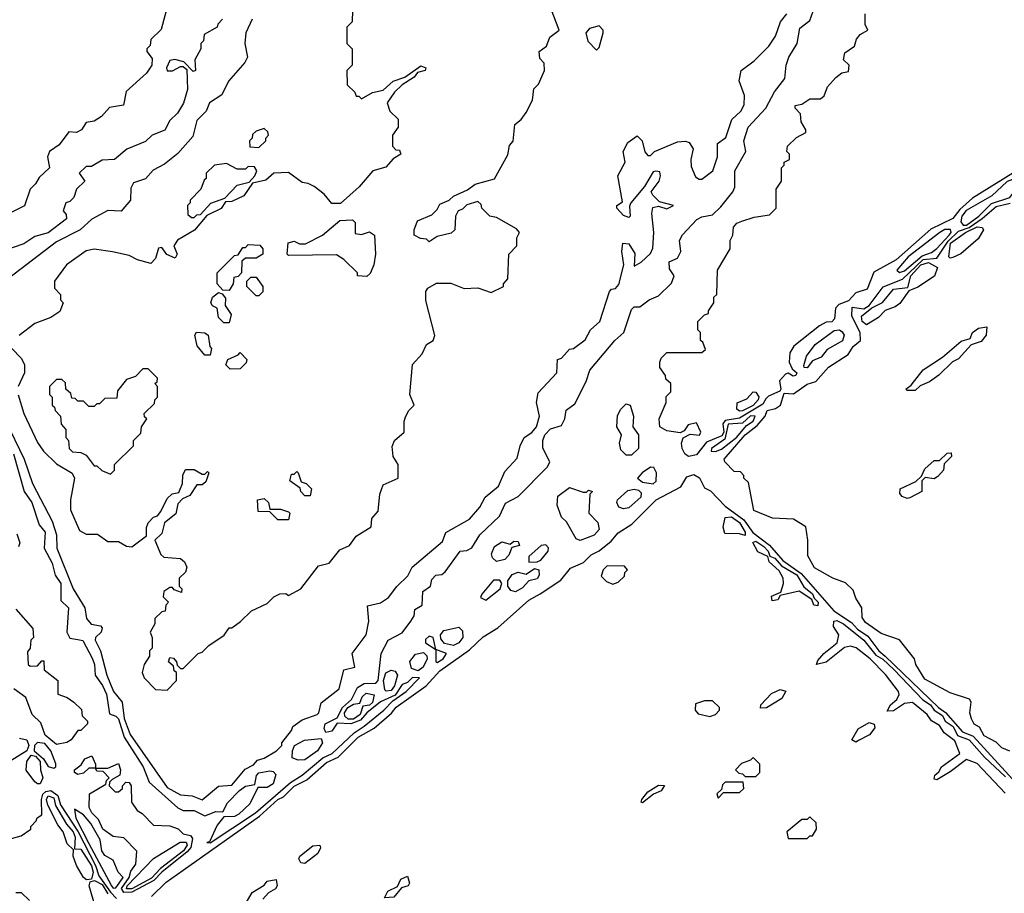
# Model space of a CAD drawing. Extents: x 2769579 to 2883812, y 684207 to 828660.
# Tile 341 of 505: x 2810299 to 2813945, y 775217 to 778453. Entities that reach past the tile are written whole.
import ezdxf

# ---------------------------------------------------------------- set-up
doc = ezdxf.new("R2010")
doc.units = 0

msp = doc.modelspace()

# ---------------------------------------------------------------- linework, layer by layer
at = {"layer": '0CON02XD'}
for points in [[(2810846.2, 778505), (2810823.6, 778416.4), (2810785, 778380), (2810781.7, 778358.3), (2810770, 778345), (2810770, 778335), (2810789.3, 778309.3), (2810788.8, 778285), (2810768.8, 778255), (2810693.3, 778186.7), (2810683, 778137), (2810631.7, 778128.3), (2810602.5, 778095), (2810575, 778077.5), (2810545, 778072.5), (2810527.5, 778045), (2810510, 778035), (2810481.7, 778038.3), (2810445, 777990), (2810410, 777965), (2810402.5, 777945), (2810410, 777905), (2810370.7, 777869.3), (2810357.5, 777845), (2810337.5, 777825), (2810316.4, 777763.6), (2810260, 777735)], [(2810845, 775970), (2810880, 776005), (2810880, 776035), (2810871.7, 776041.7), (2810868.3, 776058.3), (2810850, 776075), (2810855, 776090), (2810868.3, 776088.3), (2810880, 776075), (2810881.7, 776061.7), (2810895, 776050), (2810905, 776050), (2810960, 776105), (2810975, 776110), (2811000, 776135), (2811056.4, 776173.6), (2811075, 776200), (2811085, 776200), (2811116.4, 776223.6), (2811157, 776263), (2811215, 776290), (2811240, 776315), (2811263, 776327), (2811285, 776327.5), (2811295, 776320), (2811340, 776345), (2811405, 776430), (2811445, 776440), (2811485, 776490), (2811520, 776505), (2811545, 776540), (2811600, 776575), (2811602.5, 776605), (2811627, 776633), (2811632.5, 776695), (2811645, 776730), (2811700, 776755), (2811700, 776805), (2811682.5, 776835), (2811678.3, 776871.7), (2811687.5, 776895), (2811722.5, 776925), (2811722.5, 776965), (2811728.3, 776981.7), (2811740, 777005), (2811760, 777025), (2811743.3, 777065), (2811753.6, 777176.4), (2811790, 777215), (2811805, 777250), (2811830, 777265), (2811836.4, 777283.6), (2811803.6, 777413.6), (2811803, 777447), (2811810.7, 777459.3), (2811843, 777477), (2811895, 777477.5), (2811945, 777457.5), (2811995, 777460), (2812045, 777442.5), (2812090, 777465), (2812090, 777475), (2812107, 777493), (2812110, 777585), (2812140, 777615), (2812140, 777645), (2812150, 777665), (2812138.3, 777678.3), (2812065, 777720), (2812040, 777725), (2812010, 777755), (2812008.3, 777768.3), (2811995, 777780), (2811955, 777767.5), (2811938.8, 777751.2), (2811922.5, 777745), (2811912.5, 777725), (2811910, 777675), (2811897, 777663), (2811845, 777650), (2811815, 777630), (2811805, 777640), (2811783, 777643), (2811760, 777655), (2811760, 777675), (2811771.7, 777708.3), (2811825, 777730), (2811845, 777750), (2811855, 777770), (2811890, 777785), (2811905, 777800), (2811957, 777823), (2811986.1, 777843.9), (2812056.7, 777863.3), (2812107, 777953), (2812113, 777987), (2812127, 778003), (2812132.5, 778065), (2812156.4, 778083.6), (2812175, 778110), (2812197.5, 778155), (2812203, 778197), (2812220, 778215), (2812242.5, 778265), (2812241.7, 778291.7), (2812225, 778310), (2812222.5, 778335), (2812250, 778355), (2812261.7, 778388.3), (2812296.7, 778415), (2812257.7, 778517.7)], [(2811531.7, 778488.3), (2811530, 778445), (2811510, 778425), (2811510, 778365), (2811530, 778345), (2811530, 778285), (2811510, 778265), (2811511.7, 778211.7), (2811540, 778185), (2811545, 778170), (2811555, 778170), (2811565, 778160), (2811605, 778183.3), (2811645, 778192.5), (2811682.5, 778225), (2811725, 778240), (2811785, 778282.5), (2811802.5, 778275), (2811800, 778265), (2811772.5, 778257.5), (2811759.3, 778240.7), (2811715, 778212.5), (2811686.7, 778185), (2811660, 778145), (2811670, 778115), (2811700, 778085), (2811700, 778055), (2811680, 778025), (2811680, 777985), (2811691.7, 777971.7), (2811705, 777970), (2811710, 777955), (2811681.7, 777938.3), (2811655, 777907.5), (2811607, 777893), (2811556.4, 777833.6), (2811487, 777773), (2811455, 777772.5), (2811426.4, 777806.4), (2811390, 777835), (2811367, 777847), (2811345, 777850), (2811295, 777887.5), (2811240, 777885), (2811210.7, 777859.3), (2811161.7, 777848.3), (2811128.8, 777801.2), (2811085, 777780), (2811061.7, 777778.3), (2811045, 777753.3), (2810991.7, 777728.3), (2810946.4, 777673.6), (2810883.6, 777636.4), (2810870, 777615), (2810882.5, 777585), (2810875, 777570), (2810843.8, 777583.8), (2810825, 777610), (2810813, 777607), (2810801.7, 777568.3), (2810785, 777550), (2810735, 777563.8), (2810705, 777580), (2810643, 777593), (2810575, 777603.3), (2810545, 777596.7), (2810472.5, 777545), (2810427.5, 777485), (2810428.3, 777458.3), (2810450, 777435), (2810450, 777415), (2810460, 777405), (2810448.3, 777371.7), (2810415, 777350), (2810355, 777327.5), (2810297, 777283)], [(2810975, 775563.3), (2811035, 775613.3), (2811085, 775617.5), (2811133.6, 775676.4), (2811165, 775693.3), (2811179.3, 775710.7), (2811205, 775717.5), (2811250, 775745), (2811270, 775765), (2811270, 775775), (2811305, 775820), (2811310, 775835), (2811345, 775860), (2811400.5, 775879.5), (2811406.7, 775885), (2811415, 775922.5), (2811482.5, 775975), (2811500, 776045), (2811540, 776055), (2811530, 776105), (2811582.5, 776175), (2811592.5, 776225), (2811587.5, 776282.5), (2811635, 776292.5), (2811665, 776312.5), (2811696.1, 776353.9), (2811736.4, 776393.6), (2811752.5, 776425), (2811865, 776520), (2811877, 776553), (2811965, 776602.5), (2812003, 776647), (2812022.5, 776685), (2812072.5, 776725), (2812095, 776780), (2812140.7, 776829.3), (2812152.5, 776875), (2812167.5, 776905), (2812195.9, 776924.1), (2812213.3, 776945), (2812223.3, 776985), (2812213.3, 777035), (2812219.3, 777070.7), (2812287.5, 777145), (2812290, 777195), (2812305, 777200), (2812335, 777232.5), (2812350, 777235), (2812393, 777267), (2812412.5, 777305), (2812447.5, 777335), (2812483, 777447), (2812490, 777455), (2812505, 777457.5), (2812517.7, 777472.3), (2812536.7, 777545), (2812528.8, 777595), (2812532.5, 777625), (2812555, 777622.5), (2812577, 777587), (2812575, 777540), (2812600, 777555), (2812635, 777587.5), (2812643, 777607), (2812647.5, 777665), (2812640, 777735), (2812643, 777757), (2812665, 777762.5), (2812695, 777752.5), (2812720, 777765), (2812668.3, 777778.3), (2812643, 777803), (2812637.5, 777815), (2812666.7, 777855), (2812672.5, 777875), (2812670, 777890), (2812655, 777892.5), (2812645, 777890), (2812612.5, 777835), (2812562.5, 777775), (2812557, 777763), (2812560, 777725), (2812555, 777720), (2812535, 777727.5), (2812510, 777755), (2812510, 777765), (2812531.7, 777778.3), (2812513.8, 777875), (2812541.2, 777925), (2812534.2, 777965), (2812551.4, 777998.6), (2812585, 778023.3), (2812604, 778005), (2812613.6, 777963.6), (2812625, 777950), (2812635, 777950), (2812650, 777965), (2812735, 778001.2), (2812765, 778003.8), (2812778.3, 777998.3), (2812793.3, 777975), (2812783.8, 777935), (2812785, 777910), (2812801.7, 777871.7), (2812815, 777862.5), (2812825, 777862.5), (2812866.1, 777893.9), (2812882.5, 777945), (2812882.5, 777995), (2812913.6, 778016.4), (2812936.4, 778083.6), (2812970, 778115), (2812981.7, 778138.3), (2812983, 778173), (2812963.6, 778226.4), (2812971.2, 778265), (2813019.3, 778300.7), (2813073.3, 778355), (2813098.3, 778391.7), (2813116.7, 778445), (2813140, 778475)], [(2811005, 775403.8), (2811172.5, 775515), (2811302.1, 775627.9), (2811345, 775654.3), (2811421.1, 775718.9), (2811455.8, 775735), (2811538, 775812), (2811575, 775836), (2811648, 775895), (2811680.3, 775929.7), (2811730, 775965), (2811780, 776015), (2811754.1, 776015.9), (2811735, 775997.5), (2811715, 775990), (2811689.5, 775950.5), (2811635, 775925.8), (2811585, 775886), (2811561.1, 775858.9), (2811525, 775845.4), (2811475, 775847.5), (2811455, 775817.5), (2811433, 775813), (2811427, 775827), (2811430, 775845), (2811475, 775867.5), (2811494.6, 775905.4), (2811528, 775935), (2811550.3, 775979.7), (2811575, 775994), (2811617.5, 775995), (2811626.9, 776005), (2811637.5, 776105), (2811663.3, 776155), (2811715, 776182.5), (2811747.5, 776225), (2811760, 776245), (2811761.7, 776268.3), (2811790, 776285), (2811792.5, 776335), (2811820, 776355), (2811825, 776380), (2811840, 776395), (2811861.7, 776398.3), (2811875, 776407.5), (2811930, 776485), (2811955, 776487.5), (2811973, 776497), (2812002.5, 776545), (2812076.1, 776613.9), (2812098.3, 776661.7), (2812145, 776687.5), (2812253, 776797), (2812262.5, 776815), (2812236.4, 776866.4), (2812236.2, 776895), (2812243.8, 776915), (2812265, 776937.5), (2812305, 776950), (2812317.5, 776975), (2812323, 777007), (2812355, 777030), (2812397, 777113), (2812410, 777155), (2812502.5, 777265), (2812536.1, 777293.9), (2812565, 777380), (2812575, 777390), (2812595, 777390), (2812630, 777415), (2812665, 777430), (2812713, 777477), (2812722.5, 777505), (2812705, 777530), (2812703.6, 777556.4), (2812735, 777570), (2812746.7, 777595), (2812742.5, 777635), (2812753.6, 777656.4), (2812807, 777713), (2812825, 777722.5), (2812865, 777730), (2812895, 777760), (2812940, 777815), (2812947, 777833), (2812947, 777893), (2812987.5, 777965), (2812980, 778005), (2812996.7, 778055), (2813062.5, 778125), (2813093.9, 778186.1), (2813132.5, 778235), (2813137.5, 778285), (2813147.5, 778315), (2813177.5, 778365), (2813188.3, 778421.7), (2813225, 778450), (2813237.5, 778485)], [(2813976.2, 777885), (2813827.7, 777792.3), (2813780.2, 777749.8), (2813755, 777716.7), (2813672.5, 777677.5), (2813545, 777564), (2813461.7, 777518.3), (2813437.5, 777455), (2813395, 777441.2), (2813368, 777412), (2813331.7, 777398.3), (2813320, 777385), (2813316.7, 777345), (2813306.2, 777333.8), (2813285, 777332.5), (2813261.2, 777318.8), (2813166.1, 777243.9), (2813150.8, 777219.2), (2813148.6, 777185), (2813159.5, 777159.5), (2813176.2, 777145), (2813172.5, 777135), (2813163, 777133), (2813145, 777143.3), (2813135, 777140), (2813112.5, 777115), (2813117.5, 777085), (2813113.3, 777076.7), (2813071.3, 777058.7), (2813061.7, 777048.3), (2813050.8, 777029.2), (2812965, 776976.7), (2812910.9, 776969.1), (2812903.3, 776956.7), (2812906.5, 776925), (2812898.9, 776911.1), (2812841.9, 776888.1), (2812805, 776841.1), (2812775.5, 776835.5), (2812762, 776845), (2812752, 776865), (2812750, 776885), (2812756, 776904), (2812782, 776918), (2812815.8, 776914.2), (2812821.2, 776925), (2812805, 776960), (2812775, 776952.5), (2812759.3, 776930.7), (2812745, 776922.5), (2812695, 776930), (2812670, 776945), (2812667.5, 776975), (2812693.3, 777035), (2812692.5, 777057.5), (2812710, 777075), (2812710, 777105), (2812691.7, 777121.7), (2812690, 777135), (2812670, 777165), (2812670, 777185), (2812675, 777200), (2812695, 777220), (2812825, 777220), (2812838.3, 777231.7), (2812828.3, 777258.3), (2812820, 777265), (2812820, 777295), (2812810, 777305), (2812810, 777335), (2812835, 777360), (2812850, 777365), (2812850, 777375), (2812870, 777405), (2812870, 777425), (2812880, 777435), (2812882.5, 777525), (2812930, 777605), (2812930, 777635), (2812940, 777655), (2812942.5, 777685), (2812955, 777700), (2812973, 777707), (2813018.3, 777721.7), (2813075, 777730), (2813100, 777755), (2813100, 777825), (2813120, 777855), (2813120, 777905), (2813130, 777915), (2813130, 777925), (2813150, 777935), (2813150, 777955), (2813140, 777965), (2813142.5, 777985), (2813175, 778017.5), (2813210, 778035), (2813210, 778045), (2813192.5, 778075), (2813190, 778105), (2813170, 778125), (2813170, 778135), (2813195, 778140), (2813225, 778160), (2813265, 778160), (2813278.3, 778171.7), (2813290, 778205), (2813320.7, 778239.3), (2813343, 778257), (2813368.3, 778261.7), (2813370, 778285), (2813350, 778305), (2813355, 778330), (2813390, 778355), (2813398.3, 778381.7), (2813411.7, 778398.3), (2813440, 778415), (2813430, 778435), (2813430, 778475)], [(2811050, 778455), (2811033, 778437), (2811030, 778425), (2810981.7, 778398.3), (2810980, 778375), (2810970, 778365), (2810970, 778345), (2810947.5, 778305), (2810950, 778265), (2810941.7, 778261.7), (2810907, 778297), (2810873.6, 778306.4), (2810855, 778302.5), (2810843.3, 778275), (2810845, 778263.3), (2810865, 778263.3), (2810895, 778280), (2810905, 778280), (2810918.3, 778268.3), (2810920, 778195), (2810906.1, 778143.9), (2810883, 778107), (2810855, 778080), (2810836.4, 778043.6), (2810790, 778025), (2810765, 778002.5), (2810696.4, 777973.6), (2810650, 777935), (2810605, 777932.5), (2810565, 777910), (2810545, 777910), (2810520, 777885), (2810540, 777855), (2810510, 777825), (2810500, 777795), (2810485, 777780), (2810470, 777775), (2810460, 777745), (2810471.7, 777731.7), (2810472.5, 777715), (2810405, 777663.3), (2810355, 777650), (2810315, 777623.3), (2810235, 777596.2)], [(2811160, 778455), (2811136.7, 778405), (2811132.5, 778365), (2811142.5, 778315), (2811132.5, 778295), (2811072.5, 778225), (2811047.5, 778175), (2811002.5, 778145), (2810990, 778115), (2810955, 778080), (2810939.7, 778020.3), (2810885, 777957.5), (2810835, 777917.5), (2810793.6, 777896.4), (2810765, 777863.3), (2810720.7, 777849.3), (2810711.2, 777828.8), (2810710, 777785), (2810675, 777743.8), (2810625, 777746.7), (2810565.9, 777714.1), (2810522.5, 777675), (2810435, 777630), (2810257.5, 777495)], [(2812435, 778340), (2812445, 778350), (2812460, 778405), (2812460, 778415), (2812445, 778430), (2812408.8, 778421.2), (2812395.7, 778404.3), (2812403.3, 778373.3), (2812435, 778340)], [(2811185, 777980), (2811210, 778005), (2811210, 778015), (2811220, 778025), (2811218.3, 778038.3), (2811205, 778050), (2811175, 778040), (2811161.7, 778028.3), (2811160, 778015), (2811150, 778005), (2811151.7, 777981.7), (2811185, 777980)], [(2810945, 777720), (2810955, 777730), (2810968.3, 777731.7), (2811006.4, 777773.6), (2811058.3, 777791.7), (2811105, 777840), (2811148.3, 777851.7), (2811170, 777875), (2811177, 777893), (2811168.3, 777908.3), (2811145, 777910), (2811135, 777900), (2811105, 777900), (2811065, 777920), (2811020, 777915), (2810990, 777885), (2810990, 777865), (2810981.7, 777858.3), (2810970, 777825), (2810930, 777785), (2810930, 777775), (2810920, 777765), (2810921.7, 777731.7), (2810935, 777720), (2810945, 777720)], [(2813805, 777692.3), (2813850.5, 777725), (2813898, 777772), (2813965, 777794.4), (2813991.1, 777828.9), (2814021.2, 777855), (2814023.3, 777865), (2814015, 777871.2), (2813995, 777868.1), (2813955, 777853.5), (2813899.1, 777800.9), (2813804.1, 777745.9), (2813787.5, 777725), (2813784.4, 777705), (2813792.7, 777692.7), (2813805, 777692.3)], [(2813965, 775743.3), (2813936.4, 775756.4), (2813915, 775776.7), (2813870, 775800), (2813853, 775833), (2813833.6, 775843.6), (2813823.6, 775863.6), (2813817.5, 775885), (2813822.5, 775925), (2813816.4, 775936.4), (2813745, 775960), (2813650.7, 776010.7), (2813617.5, 776065), (2813612.5, 776085), (2813556.4, 776156.4), (2813489.3, 776179.3), (2813430.7, 776220.7), (2813418.3, 776238.3), (2813417.5, 776275), (2813395, 776310), (2813385, 776340), (2813357, 776367), (2813310, 776385), (2813242.3, 776422.3), (2813217, 776467), (2813217.5, 776525), (2813210, 776575), (2813165, 776602.5), (2813087, 776607), (2813017.5, 776635), (2812998.3, 776738.3), (2812980, 776755), (2812980, 776765), (2812968.3, 776778.3), (2812945, 776780), (2812910, 776815), (2812907.5, 776825), (2812985, 776915.7), (2813030, 776950), (2813060, 776985), (2813066.7, 777005), (2813097.3, 777012.7), (2813116, 777025), (2813130, 777070), (2813165, 777067.1), (2813215, 777102.5), (2813247.3, 777112.7), (2813294.5, 777165.5), (2813367.2, 777212.8), (2813385, 777242.5), (2813412, 777265), (2813411.1, 777295), (2813380, 777355), (2813381.7, 777388.3), (2813425, 777382.7), (2813445, 777394.6), (2813496.7, 777463.3), (2813567.7, 777492.3), (2813645, 777564.7), (2813695, 777570), (2813736.9, 777633.1), (2813775, 777670), (2813815, 777683.4), (2813863.1, 777716.9), (2813915, 777760.9), (2813966.7, 777773.3)], [(2811585, 777502.5), (2811550, 777505), (2811550, 777515), (2811500, 777565), (2811471.7, 777581.7), (2811295, 777580), (2811290, 777585), (2811293, 777627), (2811315, 777632.5), (2811335, 777622.5), (2811357, 777623), (2811420, 777655), (2811485, 777710), (2811531.7, 777711.7), (2811541.7, 777701.7), (2811541.7, 777661.7), (2811565, 777657.5), (2811595, 777667.5), (2811612.5, 777655), (2811616.7, 777585), (2811610, 777545), (2811597, 777513), (2811585, 777502.5)], [(2813557, 777517), (2813575, 777522.9), (2813641.1, 777578.9), (2813675, 777590.8), (2813695, 777605.8), (2813741.4, 777655), (2813748.1, 777665), (2813745.6, 777675.6), (2813725, 777675.7), (2813706.2, 777665), (2813589.2, 777575), (2813547.5, 777525), (2813557, 777517)], [(2813745, 777570), (2813740, 777575), (2813745.5, 777625), (2813800.8, 777665), (2813845, 777685.6), (2813863, 777683), (2813867.5, 777675), (2813848.6, 777641.4), (2813783.6, 777586.4), (2813755, 777572.5), (2813745, 777570)], [(2811075, 777450), (2811051.7, 777451.7), (2811030, 777475), (2811030, 777515), (2811095, 777580), (2811108.3, 777581.7), (2811125, 777610), (2811135, 777610), (2811145, 777620), (2811188.3, 777618.3), (2811200, 777605), (2811200, 777585), (2811175, 777570), (2811135, 777570), (2811121.7, 777558.3), (2811120, 777515), (2811108.3, 777501.7), (2811091.7, 777498.3), (2811090, 777475), (2811075, 777450)], [(2813435, 777322.5), (2813418.8, 777335), (2813416.7, 777355), (2813455, 777386.2), (2813494.3, 777405.7), (2813534.6, 777455.4), (2813588.3, 777461.7), (2813599.5, 777505), (2813636.5, 777545), (2813663.8, 777553.8), (2813697.5, 777535), (2813686.4, 777503.6), (2813625, 777462.5), (2813591.7, 777448.3), (2813558, 777402), (2813540.7, 777389.3), (2813503.9, 777376.1), (2813479.4, 777350.6), (2813435, 777322.5)], [(2811185, 777430), (2811175, 777430), (2811140, 777465), (2811140, 777485), (2811155, 777500), (2811175, 777500), (2811200, 777465), (2811200, 777445), (2811185, 777430)], [(2811075, 777330), (2811055, 777330), (2811035, 777350), (2811030, 777385), (2811013.6, 777393.6), (2811007.5, 777405), (2811012.5, 777425), (2811035, 777442.5), (2811048.3, 777438.3), (2811061.7, 777421.7), (2811060, 777395), (2811081.7, 777361.7), (2811075, 777330)], [(2811005, 777210), (2810985, 777210), (2810956.2, 777245), (2810947.5, 777285), (2810953.8, 777296.2), (2810985, 777293.3), (2810997.5, 777285), (2811003, 777243), (2811010, 777235), (2811005, 777210)], [(2813215, 777163.3), (2813204.3, 777164.3), (2813202.5, 777172.5), (2813213, 777207), (2813245, 777250), (2813315, 777302.5), (2813335, 777304.3), (2813345, 777297.5), (2813352.5, 777285), (2813346.4, 777263.6), (2813288.9, 777231.1), (2813267.3, 777202.7), (2813235, 777190), (2813215, 777163.3)], [(2813615, 777080), (2813585, 777080), (2813580, 777085), (2813600, 777100), (2813644.1, 777155.9), (2813716.4, 777203.6), (2813785, 777262.5), (2813818.3, 777271.7), (2813827.5, 777295), (2813849.3, 777310.7), (2813880, 777315), (2813877.5, 777285), (2813859.3, 777260.7), (2813821.7, 777248.3), (2813775, 777197.5), (2813753.6, 777186.4), (2813703, 777137), (2813668.3, 777111.7), (2813633, 777097), (2813615, 777080)], [(2810270, 777235), (2810305, 777200), (2810316.4, 777176.4), (2810317.5, 777145), (2810293.3, 777095)], [(2811078.3, 777158.3), (2811062.5, 777175), (2811070, 777195), (2811108.3, 777211.7), (2811115, 777220), (2811140, 777195), (2811138.3, 777181.7), (2811115, 777160), (2811078.3, 777158.3)], [(2810635, 776770), (2810650, 776785), (2810650, 776805), (2810720, 776875), (2810720, 776895), (2810748.3, 776921.7), (2810750, 776945), (2810770, 776975), (2810761.7, 776981.7), (2810760, 776995), (2810798.3, 777031.7), (2810800, 777045), (2810810, 777055), (2810810, 777095), (2810800, 777105), (2810808.3, 777111.7), (2810810, 777125), (2810775, 777160), (2810755, 777160), (2810728.3, 777131.7), (2810695, 777120), (2810661.7, 777078.3), (2810658.3, 777051.7), (2810615, 777050), (2810595, 777030), (2810585, 777030), (2810575, 777020), (2810555, 777020), (2810535, 777040), (2810515, 777040), (2810505, 777050), (2810491.7, 777051.7), (2810488.3, 777068.3), (2810470, 777085), (2810468.3, 777108.3), (2810455, 777120), (2810435, 777120), (2810410, 777095), (2810410, 777065), (2810420, 777055), (2810420, 777025), (2810428.3, 777018.3), (2810430, 777005), (2810450, 776985), (2810452.5, 776955), (2810470, 776935), (2810470, 776905), (2810480, 776895), (2810482.5, 776865), (2810495, 776852.5), (2810525, 776850), (2810545, 776840), (2810575, 776800), (2810585, 776800), (2810603, 776783), (2810635, 776770)], [(2812965, 777002.5), (2812955, 777010), (2812955.7, 777034.3), (2812991.8, 777048.2), (2813015, 777074.2), (2813025, 777072.9), (2813036.3, 777056.3), (2813033.1, 777045), (2813015, 777023.6), (2812975, 777004.4), (2812965, 777002.5)], [(2810293.9, 777063.9), (2810314.1, 776994.1), (2810365, 776887.5), (2810387.5, 776855), (2810435, 776807.5), (2810493, 776773), (2810502.5, 776755), (2810487.5, 776675), (2810487, 776637), (2810520.7, 776560.7), (2810545, 776547.5), (2810587, 776547), (2810625, 776520), (2810665, 776520), (2810695, 776502.5), (2810715, 776500), (2810768.3, 776541.7), (2810768.3, 776571.7), (2810775, 776590), (2810795, 776610), (2810810, 776615), (2810821.7, 776631.7), (2810845, 776680), (2810863.3, 776696.7), (2810888.3, 776701.7), (2810902.5, 776735), (2810903.6, 776766.4), (2810913.6, 776786.4), (2810945, 776787.5), (2810975, 776770), (2810985, 776770), (2810995, 776780), (2811000, 776775), (2810988.3, 776741.7), (2810975, 776730), (2810955, 776730), (2810929.3, 776690.7), (2810901.7, 776678.3), (2810885, 776660), (2810877, 776623), (2810835, 776590), (2810825, 776550), (2810800, 776525), (2810821.7, 776471.7), (2810832.5, 776462.5), (2810895, 776456.7), (2810910, 776445), (2810917.5, 776425), (2810913, 776407), (2810890, 776385), (2810890, 776355), (2810900, 776345), (2810898.3, 776331.7), (2810871.7, 776341.7), (2810865, 776350), (2810855, 776350), (2810832.5, 776335), (2810830, 776315), (2810850, 776295), (2810840, 776285), (2810838.3, 776261.7), (2810825, 776260), (2810800, 776235), (2810800, 776215), (2810782.5, 776185), (2810790, 776165), (2810790, 776125), (2810780, 776115), (2810780, 776095), (2810760, 776065), (2810752.5, 776035), (2810760, 776015), (2810801.7, 775971.7), (2810845, 775970)], [(2812565, 776840), (2812545, 776840), (2812525, 776860), (2812520, 776885), (2812527.5, 776915), (2812510, 776945), (2812513, 776987), (2812525, 777010), (2812545, 777030), (2812560, 777025), (2812572.5, 776985), (2812570, 776945), (2812590, 776915), (2812590, 776865), (2812565, 776840)], [(2810245, 776971.2), (2810315.8, 776825), (2810346, 776735), (2810420, 776595), (2810435.7, 776545), (2810436.7, 776495), (2810496.7, 776345), (2810540, 776275), (2810546.7, 776235), (2810563.9, 776213.9), (2810598, 776208), (2810605, 776200), (2810601.2, 776185), (2810580, 776165), (2810578.8, 776155), (2810598.6, 776115), (2810622, 776025), (2810646, 775965), (2810679.2, 775925), (2810685.4, 775865), (2810708.1, 775805), (2810845, 775608.8), (2810895, 775581.2), (2810938.3, 775578.3), (2810975, 775563.3)], [(2812875, 776854.2), (2812897.6, 776862.4), (2812955, 776906.5), (2812990, 776950), (2813015, 776966.2), (2813022.5, 776985), (2813005, 776985.5), (2812975, 776958.6), (2812922.9, 776955), (2812910.3, 776899.7), (2812861.2, 776865), (2812860, 776855), (2812875, 776854.2)], [(2810275.8, 776845), (2810316.1, 776706.1), (2810344.2, 776664.2), (2810371.7, 776581.7), (2810393.3, 776555), (2810389.2, 776495), (2810419.5, 776439.5), (2810430, 776395), (2810451.2, 776365), (2810451.2, 776301.2), (2810480, 776275), (2810473.3, 776185), (2810485, 776162.5), (2810515, 776157.5), (2810533, 776153), (2810568.8, 776085), (2810576.2, 776065), (2810578.8, 776025), (2810606.4, 775986.4), (2810620, 775955), (2810631.7, 775881.7), (2810655, 775873.8), (2810665, 775863.3), (2810685.8, 775795), (2810755.8, 775685), (2810778.8, 775628.8), (2810885, 775533.3), (2810905, 775523.3), (2810945, 775523.3), (2810985, 775504), (2811025, 775520), (2811051.7, 775518.3), (2811068.2, 775551.8), (2811112.6, 775597.4), (2811135, 775614.4), (2811170, 775620), (2811176.2, 775653.8), (2811185, 775663.1), (2811225, 775670.6), (2811237.8, 775667.8), (2811247.3, 775657.3), (2811237.8, 775622.2), (2811215, 775609.5), (2811180.5, 775609.5), (2811151.5, 775548.5), (2811110.2, 775509.8), (2811095, 775501.4), (2811055, 775500), (2811030.8, 775469.2), (2811001.7, 775408.3), (2810992.5, 775405), (2811005, 775403.8)], [(2813585, 776680), (2813567, 776687), (2813558.3, 776698.3), (2813560, 776715), (2813617.5, 776742.5), (2813638.3, 776761.7), (2813650.7, 776789.3), (2813685, 776820), (2813705, 776820), (2813733, 776847), (2813748.3, 776848.3), (2813750, 776835), (2813721.7, 776808.3), (2813720, 776785), (2813699.3, 776760.7), (2813685, 776752.5), (2813652.5, 776757.5), (2813640, 776745), (2813640, 776705), (2813595, 776682.5), (2813585, 776680)], [(2812645, 776733.3), (2812656.4, 776743.6), (2812656.9, 776775), (2812646.7, 776795), (2812635, 776796), (2812603.8, 776775), (2812586.2, 776755), (2812605, 776740), (2812645, 776733.3)], [(2810787.5, 775205), (2810842.1, 775257.9), (2810905, 775302.2), (2811187, 775503), (2811255, 775564.2), (2811275.6, 775574.4), (2811315, 775614.3), (2811362.2, 775637.8), (2811435, 775702), (2811478.1, 775721.9), (2811552, 775795), (2811611.7, 775828.3), (2811675.7, 775884.3), (2811693, 775907), (2811804.5, 775985.5), (2811855, 776040.6), (2811965, 776119.2), (2812015, 776166.9), (2812069.6, 776200.4), (2812185, 776303.1), (2812226.7, 776326.7), (2812302.4, 776377.6), (2812338.5, 776421.5), (2812387, 776443), (2812415, 776471.2), (2812444.4, 776485.6), (2812488.9, 776521.1), (2812515, 776552.5), (2812565.6, 776584.4), (2812656, 776675), (2812747.3, 776722.7), (2812770, 776760), (2812795, 776768.5), (2812816.6, 776756.6), (2812835, 776719.2), (2812857.4, 776707.4), (2812911.7, 776651.7), (2812980.2, 776600.2), (2813013.9, 776553.9), (2813076.1, 776506.1), (2813125, 776449.4), (2813192.2, 776402.2), (2813313.8, 776263.8), (2813379.8, 776219.8), (2813402, 776195), (2813439.7, 776169.7), (2813480, 776115), (2813504.4, 776095), (2813700.8, 775905), (2813727.1, 775887.1), (2813790, 775815), (2813829.1, 775799.1), (2813975, 775639.4)], [(2811375, 776690), (2811355, 776690), (2811340, 776705), (2811338.3, 776718.3), (2811300, 776745), (2811305, 776770), (2811315, 776770), (2811325, 776780), (2811330, 776775), (2811341.7, 776741.7), (2811360, 776735), (2811380, 776715), (2811375, 776690)], [(2812375, 776524.3), (2812360, 776530), (2812323.6, 776593.6), (2812305, 776610), (2812288.8, 776655), (2812291.2, 776688.8), (2812335, 776720), (2812385, 776703.3), (2812397.5, 776702.5), (2812405, 776710), (2812420, 776705), (2812410, 776695), (2812406.2, 776625), (2812440.3, 776590.3), (2812444.4, 776565), (2812425.9, 776544.1), (2812375, 776524.3)], [(2812535, 776641.5), (2812517.9, 776647.9), (2812510, 776665), (2812513.3, 776675), (2812550.5, 776709.5), (2812575, 776714.4), (2812590.6, 776710.6), (2812600, 776700), (2812598.6, 776685), (2812555, 776644.5), (2812535, 776641.5)], [(2811295, 776600), (2811255, 776600), (2811225, 776630), (2811181.7, 776631.7), (2811180, 776675), (2811205, 776680), (2811220, 776665), (2811225, 776640), (2811265, 776640), (2811295, 776630), (2811300, 776625), (2811295, 776600)], [(2812985, 776542.5), (2812965, 776549.2), (2812910, 776550), (2812903.9, 776573.9), (2812911.2, 776608.8), (2812935, 776611.9), (2812965, 776591.1), (2812985.8, 776555), (2812985, 776542.5)], [(2810288.3, 776548.3), (2810300, 776515), (2810295, 776500)], [(2812065, 776446.2), (2812049.5, 776459.5), (2812046, 776475), (2812057.7, 776502.3), (2812085, 776518.8), (2812115, 776510), (2812128.3, 776521.7), (2812145, 776520), (2812150, 776505), (2812121.7, 776498.3), (2812110.7, 776469.3), (2812095, 776453.3), (2812065, 776446.2)], [(2812184.2, 776444.2), (2812215, 776444.4), (2812228.6, 776451.4), (2812255.7, 776484.3), (2812257.3, 776497.3), (2812247.7, 776507.7), (2812230, 776505), (2812183.8, 776465), (2812184.2, 776444.2)], [(2813255, 776282.5), (2813240, 776285), (2813232.5, 776305), (2813185, 776336.2), (2813115, 776320), (2813105.8, 776304.2), (2813085, 776300), (2813082.5, 776317.5), (2813117.5, 776332.5), (2813127.5, 776365), (2813125.7, 776385), (2813111.2, 776411.2), (2813074.5, 776444.5), (2813070, 776465), (2813032.4, 776482.4), (2813013.8, 776516.2), (2813025, 776521.2), (2813055, 776501.9), (2813070.6, 776485), (2813076.2, 776466.2), (2813095, 776458.1), (2813119.7, 776429.7), (2813176.5, 776396.5), (2813202.2, 776352.2), (2813235, 776326), (2813240.5, 776310.5), (2813255.7, 776295), (2813255, 776282.5)], [(2812135, 776334.3), (2812118.3, 776338.3), (2812106.7, 776355), (2812106.7, 776375), (2812122.3, 776397.7), (2812145, 776407.1), (2812175, 776398.8), (2812205, 776420.6), (2812222, 776415), (2812222.5, 776395), (2812215, 776381.9), (2812185, 776374.2), (2812160.8, 776349.2), (2812135, 776334.3)], [(2812495, 776362.5), (2812515, 776370), (2812538.3, 776391.7), (2812540, 776405), (2812550, 776415), (2812538.3, 776428.3), (2812475, 776430), (2812460, 776415), (2812451.7, 776391.7), (2812471.7, 776371.7), (2812495, 776362.5)], [(2812025, 776303.3), (2812078.8, 776345), (2812084, 776365), (2812077.3, 776377.3), (2812053.2, 776376.8), (2812010, 776325), (2812005, 776312.5), (2812025, 776303.3)], [(2810285, 776270), (2810348.3, 776198.3), (2810350, 776165), (2810340, 776155), (2810337.5, 776125), (2810328.3, 776111.7), (2810330, 776065), (2810338.3, 776058.3), (2810365, 776060), (2810381.7, 776078.3), (2810388.3, 776078.3), (2810390, 776045), (2810440, 776005), (2810440, 775955), (2810475, 775942.5), (2810500, 775925), (2810528.3, 775898.3), (2810530, 775875), (2810550, 775855), (2810550, 775845), (2810525, 775820), (2810515, 775820), (2810490, 775785), (2810474.1, 775775.9), (2810435, 775768.8), (2810393.2, 775803.2), (2810378, 775848), (2810345, 775880), (2810322.5, 775942.5), (2810277.5, 775975)], [(2811905, 776134.6), (2811872.3, 776142.3), (2811859.1, 776159.1), (2811857.7, 776175), (2811870, 776190), (2811925, 776202.5), (2811939.1, 776189.1), (2811940, 776165), (2811925.3, 776144.7), (2811905, 776134.6)], [(2813947.9, 775587.9), (2813845, 775698), (2813805, 775713.3), (2813745, 775666.7), (2813695, 775637.5), (2813685, 775640), (2813687.5, 775655), (2813703, 775667), (2813712.5, 775685), (2813780, 775735), (2813761.7, 775781.7), (2813721.8, 775811.8), (2813705, 775838.8), (2813675.5, 775855.5), (2813659.7, 775879.7), (2813605, 775923.8), (2813575, 775920), (2813535, 775892.5), (2813511.7, 775891.7), (2813523.3, 775915), (2813547.5, 775935), (2813556.1, 775953.9), (2813553.3, 775965), (2813505, 776027.5), (2813448.8, 776085), (2813396.3, 776126.3), (2813375, 776132.9), (2813352.7, 776127.3), (2813285, 776073.3), (2813250, 776065), (2813255, 776080), (2813276.7, 776105), (2813326.7, 776145), (2813332.5, 776175), (2813312, 776205), (2813313.3, 776225), (2813325, 776227.5), (2813350, 776215), (2813424.3, 776155), (2813469.7, 776099.7), (2813495, 776084.5), (2813536.1, 776046.1), (2813643.8, 775933.8), (2813671.5, 775915), (2813685.3, 775895.3), (2813715.7, 775875.7), (2813725.7, 775855), (2813755.5, 775835), (2813771.9, 775801.9), (2813814.4, 775785), (2813871.4, 775721.4), (2813949, 775649)], [(2811845, 776072.5), (2811867.5, 776085), (2811880, 776105), (2811840, 776120), (2811830, 776165), (2811815, 776170), (2811802.3, 776157.7), (2811801.2, 776145), (2811840, 776120), (2811840, 776075), (2811845, 776072.5)], [(2811775, 776041.2), (2811750, 776050), (2811743.7, 776076.3), (2811765, 776103.5), (2811795, 776108.9), (2811806.9, 776096.9), (2811808.5, 776085), (2811792.9, 776055), (2811775, 776041.2)], [(2811655.8, 775965.8), (2811651.1, 775971.1), (2811646.2, 776005), (2811655, 776034.2), (2811675, 776044), (2811689.4, 776039.4), (2811698, 776025), (2811687.3, 775985), (2811675, 775968.9), (2811655.8, 775965.8)], [(2811535, 775862.5), (2811515, 775862.7), (2811503.1, 775873.1), (2811501.8, 775885), (2811513.6, 775905), (2811535, 775917.1), (2811558.8, 775921.2), (2811567.1, 775945), (2811582.1, 775957.9), (2811612, 775952), (2811605.9, 775924.1), (2811595, 775914.5), (2811570, 775910), (2811560, 775880), (2811535, 775862.5)], [(2813042.5, 775902.5), (2813043.3, 775915), (2813083.1, 775956.9), (2813115, 775972), (2813136.2, 775966.2), (2813121.2, 775938.8), (2813065, 775903.8), (2813042.5, 775902.5)], [(2812855, 775872.5), (2812875, 775880), (2812890, 775895), (2812890, 775905), (2812865, 775930), (2812835, 775930), (2812801.7, 775918.3), (2812800, 775895), (2812811.7, 775881.7), (2812855, 775872.5)], [(2813395, 775777.5), (2813380, 775785), (2813404.3, 775825.7), (2813445, 775850), (2813463, 775843), (2813465, 775830), (2813445.9, 775804.1), (2813405, 775782.5), (2813395, 775777.5)], [(2810298, 775792), (2810326, 775785), (2810333.3, 775765), (2810325.7, 775744.3), (2810263.3, 775706.7)], [(2810425, 775680), (2810432.5, 775685), (2810433.6, 775696.4), (2810414.4, 775745), (2810391.8, 775771.8), (2810365, 775776), (2810353.5, 775765), (2810352.5, 775745), (2810386.9, 775715), (2810405, 775686.7), (2810425, 775680)], [(2811330.5, 775710.5), (2811308.3, 775718.3), (2811308.9, 775745), (2811316.9, 775765), (2811353.9, 775783.9), (2811415, 775790), (2811420, 775775), (2811401.4, 775745), (2811355, 775711.5), (2811330.5, 775710.5)], [(2810365, 775622.2), (2810355, 775630), (2810322.8, 775672.8), (2810325.4, 775705), (2810341.2, 775728.8), (2810357.5, 775725), (2810375.4, 775705), (2810375.6, 775675), (2810384.4, 775645), (2810375, 775623.1), (2810365, 775622.2)], [(2810515, 775657.5), (2810502.5, 775665), (2810502.5, 775675), (2810526.7, 775693.3), (2810540, 775715), (2810566.2, 775726.2), (2810580, 775695), (2810580, 775680), (2810555, 775680), (2810535, 775662.5), (2810515, 775657.5)], [(2810685, 775220.4), (2810676.2, 775235), (2810704.5, 775275), (2810711.2, 775298.8), (2810728.8, 775325), (2810732.5, 775372.5), (2810685, 775422.5), (2810645, 775427.5), (2810607.5, 775455), (2810590.5, 775490.5), (2810566.7, 775515), (2810556.7, 775535), (2810557.5, 775585), (2810618.3, 775621.7), (2810620, 775635), (2810630, 775645), (2810608.3, 775668.3), (2810585, 775670), (2810580, 775680), (2810625, 775680), (2810665, 775697.5), (2810672.5, 775675), (2810670, 775655), (2810641.7, 775638.3), (2810631.7, 775628.3), (2810630, 775615), (2810653, 775593), (2810665, 775592.5), (2810680, 775605), (2810680, 775615), (2810691.7, 775628.3), (2810705, 775627.5), (2810712.5, 775615), (2810713.3, 775555), (2810733.6, 775523.6), (2810753, 775513), (2810795, 775470), (2810855, 775467.5), (2810886.1, 775456.1), (2810905, 775437.5), (2810931.2, 775431.2), (2810939.5, 775419.5), (2810933.4, 775386.6), (2810919.9, 775370.1), (2810825.7, 775295), (2810796.1, 775263.9), (2810715, 775220.9), (2810685, 775220.4)], [(2813025, 775650), (2813040, 775665), (2813040, 775695), (2813015, 775720), (2813005, 775710), (2812971.7, 775698.3), (2812950, 775675), (2812961.7, 775661.7), (2812975, 775660), (2812985, 775650), (2813025, 775650)], [(2812605, 775552.5), (2812600, 775555), (2812602.5, 775565), (2812625, 775592.5), (2812665, 775618), (2812686.4, 775616.4), (2812675, 775596.7), (2812646.2, 775583.8), (2812605, 775552.5)], [(2812885, 775570), (2812905, 775590), (2812965, 775590), (2812980, 775605), (2812978.3, 775628.3), (2812911.7, 775628.3), (2812901.7, 775618.3), (2812898.3, 775601.7), (2812880, 775585), (2812885, 775570)], [(2810255, 775416.7), (2810305, 775430), (2810340, 775455), (2810340, 775465), (2810360, 775485), (2810363.6, 775496.4), (2810381.7, 775508.3), (2810380, 775565), (2810385.4, 775584.6), (2810395.4, 775594.6), (2810415, 775597.8), (2810439.8, 775579.8), (2810450.5, 775545), (2810515.3, 775445.3), (2810579.4, 775319.4), (2810592.1, 775282.1), (2810635, 775220.9), (2810658.1, 775198.1)], [(2810547, 775267), (2810535.8, 775275.8), (2810510, 775320), (2810496.7, 775355), (2810498.3, 775378.3), (2810475, 775400), (2810460, 775445), (2810440.3, 775470.3), (2810403.3, 775543.3), (2810398.5, 775565), (2810405, 775577.8), (2810425, 775570.8), (2810432.1, 775542.1), (2810472.7, 775472.7), (2810496.7, 775445), (2810504, 775425), (2810501.7, 775381.7), (2810525, 775380), (2810565, 775318.6), (2810570.9, 775295), (2810565, 775270), (2810547, 775267)], [(2810645, 775236.2), (2810655, 775236.7), (2810682, 775275), (2810663.3, 775295), (2810645, 775340), (2810615, 775357.5), (2810603.9, 775373.9), (2810597.5, 775415), (2810562, 775475), (2810535, 775508), (2810501.7, 775528.3), (2810507.5, 775495), (2810555, 775401.2), (2810639.2, 775245), (2810645, 775236.2)], [(2813215, 775420), (2813225, 775430), (2813235, 775430), (2813250, 775455), (2813248.3, 775478.3), (2813225, 775500), (2813215, 775490), (2813195, 775490), (2813140, 775445), (2813145, 775420), (2813215, 775420)], [(2810695, 775233.3), (2810697.1, 775245), (2810794.5, 775345.5), (2810893.3, 775406.7), (2810916, 775406), (2810919.6, 775395), (2810906, 775374), (2810821, 775309), (2810786.9, 775273.1), (2810715, 775234), (2810695, 775233.3)], [(2811355, 775327.5), (2811340, 775330), (2811332.5, 775345), (2811336.7, 775355), (2811385, 775392.5), (2811410, 775395), (2811412.5, 775385), (2811403.3, 775365), (2811355, 775327.5)], [(2810580, 775165), (2810556.7, 775245), (2810560, 775260), (2810576, 775264), (2810605, 775249.5), (2810625.2, 775215.2)], [(2811138.3, 775181.7), (2811160.5, 775219.5), (2811205, 775247.5), (2811215, 775262.5), (2811248.3, 775268.3), (2811252.5, 775245), (2811246.4, 775233.6), (2811220.7, 775219.3), (2811200, 775195)], [(2811650, 775200), (2811662.5, 775225), (2811698.3, 775241.7), (2811710.7, 775269.3), (2811735, 775280), (2811742.5, 775255), (2811737.5, 775245), (2811712.5, 775237.5), (2811685, 775202.5), (2811650, 775200)], [(2810285, 775220), (2810305, 775220), (2810335, 775190)]]:
    msp.add_lwpolyline(points, dxfattribs=at)

doc.saveas('drawing.dxf')
